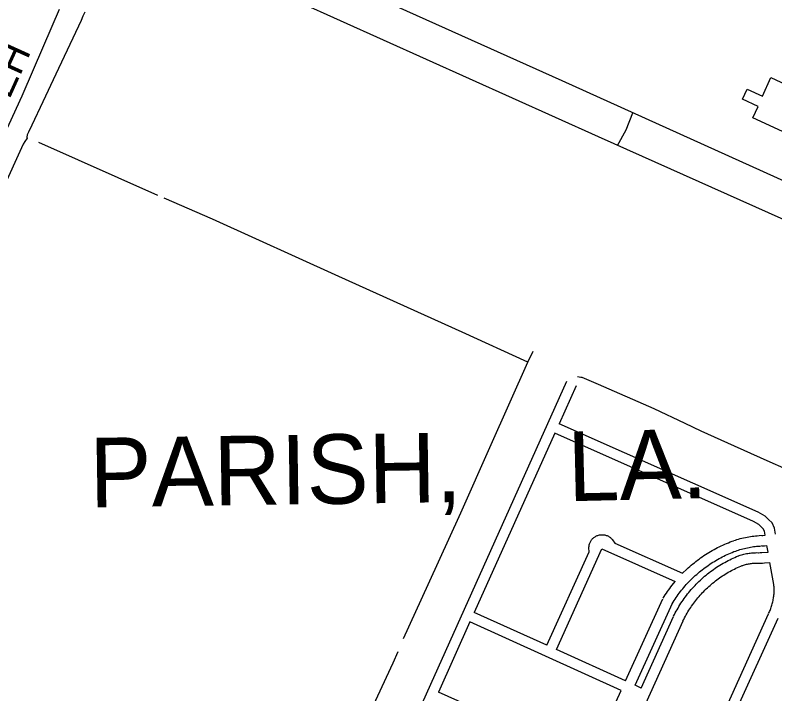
# Model space of a CAD drawing. Extents: x 3677843 to 3715951, y 511991 to 537744.
# Drawn here: x 3705927 to 3708112, y 530371 to 532323 of the extents above; entities that cross this region are included whole.
import ezdxf

# ---------------------------------------------------------------- set-up
doc = ezdxf.new("R2010")
doc.units = 0
for name, color, linetype in [('V-BLDG-OTLN', 7, 'Continuous'), ('V-RIVR-IDEN', 7, 'Continuous'), ('V-ROAD-CNTR', 7, 'Continuous'), ('V-TOPO-GNAM-IDEN', 7, 'Continuous'), ('V-TOPO-SHOR', 7, 'Continuous')]:
    doc.layers.add(name, color=color, linetype=linetype)

msp = doc.modelspace()

# ---------------------------------------------------------------- linework, layer by layer
at = {"layer": 'V-BLDG-OTLN'}
msp.add_lwpolyline([(3708199.6, 532097.9), (3708146.5, 531982.4), (3708049, 532027.2), (3708064.3, 532060.4), (3708018.9, 532081.2), (3708032.2, 532110.2), (3708076.3, 532089.9), (3708100.8, 532143.3)], close=True, dxfattribs=at)
at = {"layer": 'V-ROAD-CNTR'}
for points in [[(3708558.3, 531655.9), (3707500.4, 532133.8), (3706718.3, 532485.6)], [(3708383.2, 531624.4), (3707604.5, 531972.5), (3706739.3, 532362.2)], [(3707659.1, 531948.1), (3707684.7, 531993.5), (3707703.7, 532041.9)], [(3707513.3, 531268.7), (3707087.8, 530322.7), (3706855.3, 529808.7), (3706503.7, 529026.8)], [(3707540.6, 531256.4), (3707491.7, 531147.5)], [(3708113.9, 530830.2), (3708110.9, 530847), (3708104, 530862.5), (3708093.9, 530872.4), (3708084, 530881.9), (3708064.4, 530893.4), (3707491.7, 531147.5)], [(3707479.4, 531120.1), (3707247.5, 530604.7)], [(3708084, 530826.8), (3708082, 530838.1), (3708078.9, 530845.1), (3708073, 530850.9), (3708065.8, 530857.7), (3708050.7, 530866.6), (3707479.4, 531120.1)], [(3707577.9, 530778.8), (3707577.5, 530790.7), (3707577.5, 530792.9), (3707577.7, 530795.1), (3707578.1, 530797.3), (3707578.5, 530799.5), (3707579.1, 530801.7), (3707579.8, 530803.8), (3707580.7, 530805.9), (3707581.6, 530807.9), (3707582.7, 530809.9), (3707583.9, 530811.8), (3707585.2, 530813.6), (3707586.6, 530815.3), (3707588.1, 530817), (3707589.7, 530818.5), (3707591.4, 530820), (3707593.2, 530821.4), (3707595, 530822.6), (3707597, 530823.7), (3707599, 530824.8), (3707601, 530825.7), (3707603.1, 530826.4), (3707605.2, 530827.1), (3707607.4, 530827.6), (3707609.6, 530828), (3707611.9, 530828.3), (3707614.1, 530828.4), (3707616.3, 530828.4), (3707618.6, 530828.3), (3707620.8, 530828), (3707623, 530827.6), (3707625.1, 530827.1), (3707627.3, 530826.4), (3707629.4, 530825.6), (3707631.4, 530824.7), (3707633.4, 530823.7), (3707635.3, 530822.5), (3707637.2, 530821.3), (3707639, 530819.9), (3707640.7, 530818.4), (3707642.3, 530816.9), (3707643.8, 530815.2), (3707645.2, 530813.5), (3707652.1, 530803.6)], [(3707993.8, 530811.3), (3707998.4, 530812.8), (3708003.1, 530814.3), (3708007.9, 530815.7), (3708012.7, 530817), (3708017.5, 530818.2), (3708022.3, 530819.3), (3708027.2, 530820.3), (3708032.1, 530821.3), (3708036.9, 530822.2), (3708041.8, 530823), (3708046.7, 530823.7), (3708051.7, 530824.4), (3708056.6, 530824.9), (3708061.5, 530825.4), (3708066.5, 530825.8), (3708084, 530826.8)], [(3708074.5, 530826.2), (3708077.7, 530826.3)], [(3707652.1, 530803.6), (3707846.6, 530717.5)], [(3707846.6, 530717.5), (3707858.9, 530729.2), (3707863.1, 530733), (3707867.4, 530736.8), (3707871.7, 530740.6), (3707876, 530744.2), (3707880.5, 530747.8), (3707884.9, 530751.4), (3707889.4, 530754.8), (3707894, 530758.3), (3707898.6, 530761.6), (3707903.3, 530764.9), (3707908, 530768.1), (3707912.7, 530771.2), (3707917.5, 530774.3), (3707922.4, 530777.3), (3707927.3, 530780.2), (3707932.2, 530783.1), (3707937.2, 530785.8), (3707942.2, 530788.5), (3707947.2, 530791.2), (3707952.3, 530793.7), (3707957.5, 530796.2), (3707962.6, 530798.6), (3707967.8, 530801), (3707973, 530803.2), (3707978.3, 530805.4), (3707983.6, 530807.5), (3707988.9, 530809.6), (3707993.3, 530811.1)], [(3707483.7, 530497.8), (3707614.7, 530787.4)], [(3707614.7, 530787.4), (3707825.5, 530694)], [(3707816.6, 530629.8), (3707819.4, 530634.3), (3707822.3, 530638.8), (3707825.1, 530643.2), (3707828.1, 530647.5), (3707831.1, 530651.9), (3707834.1, 530656.1), (3707837.3, 530660.4), (3707840.5, 530664.5), (3707843.7, 530668.7), (3707847, 530672.8), (3707850.4, 530676.8), (3707853.8, 530680.8), (3707857.3, 530684.7), (3707860.9, 530688.6), (3707864.5, 530692.4), (3707868.1, 530696.2), (3707871.8, 530699.9), (3707875.6, 530703.6), (3707879.4, 530707.2), (3707883.3, 530710.8), (3707887.2, 530714.3), (3707891.2, 530717.7), (3707895.2, 530721.1), (3707899.3, 530724.5), (3707903.4, 530727.7), (3707907.6, 530730.9), (3707911.8, 530734.1), (3707916, 530737.2), (3707920.3, 530740.2), (3707924.7, 530743.2), (3707929.1, 530746), (3707933.5, 530748.9), (3707938, 530751.6), (3707942.5, 530754.3), (3707947, 530757), (3707951.6, 530759.6), (3707956.3, 530762.1), (3707960.9, 530764.5), (3707965.6, 530766.8), (3707970.4, 530769.1), (3707975.1, 530771.4), (3707979.9, 530773.5), (3707984.7, 530775.6), (3707989.6, 530777.6), (3707994.5, 530779.6), (3707999.4, 530781.4), (3708003.6, 530783)], [(3708003.1, 530782.8), (3708007.4, 530784.2), (3708011.7, 530785.5), (3708016, 530786.8), (3708020.3, 530787.9), (3708024.6, 530789), (3708028.9, 530790), (3708033.3, 530791), (3708037.7, 530791.8), (3708042, 530792.6), (3708046.4, 530793.4), (3708050.8, 530794), (3708055.3, 530794.6), (3708059.7, 530795.1), (3708064.1, 530795.5), (3708068.5, 530795.8), (3708073, 530796.1), (3708089.3, 530796.8)], [(3708075.7, 530796.2), (3708080.7, 530796.4), (3708081.9, 530796.5)], [(3708092.7, 530777.8), (3708089.3, 530796.8)], [(3707456.4, 530510.1), (3707577.9, 530778.8)], [(3707820.8, 530593.5), (3707823.2, 530598.3), (3707825.7, 530603.1), (3707828.2, 530607.9), (3707830.8, 530612.6), (3707833.6, 530617.4), (3707836.3, 530622), (3707839.2, 530626.7), (3707842.1, 530631.3), (3707845.1, 530635.8), (3707848.1, 530640.3), (3707851.3, 530644.7), (3707854.5, 530649.1), (3707857.7, 530653.5), (3707861, 530657.8), (3707864.4, 530662), (3707867.9, 530666.2), (3707871.4, 530670.4), (3707875, 530674.5), (3707878.6, 530678.5), (3707882.4, 530682.5), (3707886.1, 530686.4), (3707890, 530690.3), (3707893.8, 530694.1), (3707897.8, 530697.8), (3707901.8, 530701.5), (3707905.9, 530705.1), (3707910, 530708.6), (3707914.1, 530712.1), (3707918.4, 530715.6), (3707922.6, 530718.9), (3707927, 530722.2), (3707931.3, 530725.4), (3707935.8, 530728.6), (3707940.2, 530731.7), (3707944.7, 530734.7), (3707949.3, 530737.7), (3707953.9, 530740.5), (3707958.6, 530743.4), (3707963.3, 530746.1), (3707968, 530748.8), (3707972.8, 530751.4), (3707977.6, 530753.9), (3707982.5, 530756.3), (3707987.4, 530758.7), (3707992.3, 530761), (3707997.2, 530763.2), (3708002.2, 530765.4), (3708007.2, 530767.4), (3708008.4, 530767.9)], [(3708009.2, 530768.2), (3708012.5, 530769.3), (3708016.1, 530770.4), (3708019.6, 530771.4), (3708023.2, 530772.3), (3708026.9, 530773.1), (3708030.5, 530773.9), (3708034.1, 530774.5), (3708037.8, 530775.1), (3708041.5, 530775.6), (3708045.2, 530776), (3708048.9, 530776.3), (3708052.6, 530776.5), (3708056.3, 530776.6), (3708060, 530776.7), (3708063.6, 530776.6), (3708065.4, 530776.6)], [(3708064.6, 530776.6), (3708069.9, 530776.7), (3708075, 530776.9), (3708092.7, 530777.8)], [(3707847.7, 530580.2), (3707850, 530584.8), (3707852.2, 530589.2), (3707854.6, 530593.6), (3707857, 530597.9), (3707859.5, 530602.3), (3707862, 530606.5), (3707864.6, 530610.8), (3707867.3, 530615), (3707870, 530619.1), (3707872.8, 530623.2), (3707875.7, 530627.3), (3707878.6, 530631.3), (3707881.6, 530635.3), (3707884.6, 530639.3), (3707887.7, 530643.1), (3707890.9, 530647), (3707894.1, 530650.8), (3707897.4, 530654.5), (3707900.7, 530658.2), (3707904.1, 530661.8), (3707907.6, 530665.4), (3707911.1, 530669), (3707914.6, 530672.4), (3707918.3, 530675.9), (3707921.9, 530679.2), (3707925.6, 530682.5), (3707929.4, 530685.8), (3707933.2, 530689), (3707937.1, 530692.1), (3707941, 530695.2), (3707945, 530698.2), (3707949, 530701.2), (3707953, 530704.1), (3707957.1, 530706.9), (3707961.2, 530709.6), (3707965.4, 530712.4), (3707969.6, 530715), (3707973.9, 530717.6), (3707978.2, 530720.1), (3707982.5, 530722.5), (3707986.9, 530724.9), (3707991.3, 530727.2), (3707995.7, 530729.4), (3708000.2, 530731.6), (3708004.7, 530733.7), (3708009.3, 530735.7), (3708013.9, 530737.7), (3708018.5, 530739.6), (3708019.5, 530740)], [(3708018.7, 530739.7), (3708021.7, 530740.7), (3708024.6, 530741.6), (3708027.4, 530742.4), (3708030.3, 530743.1), (3708033.2, 530743.8), (3708036.2, 530744.4), (3708039.1, 530744.9), (3708042.1, 530745.4), (3708045, 530745.8), (3708048, 530746.1), (3708051, 530746.4), (3708054, 530746.5), (3708057, 530746.6), (3708060, 530746.7), (3708063, 530746.6), (3708064.5, 530746.6)], [(3708065.3, 530746.6), (3708070.8, 530746.7), (3708076.3, 530746.9), (3708081.9, 530747.2), (3708097.9, 530748.3)], [(3708109, 530685.5), (3708097.9, 530748.3)], [(3707791.1, 530645.4), (3707794, 530650.2), (3707797, 530655), (3707800.1, 530659.8), (3707803.3, 530664.5), (3707806.6, 530669.2), (3707809.9, 530673.8), (3707813.3, 530678.4), (3707816.8, 530682.9), (3707825.5, 530694)], [(3708094, 530601.2), (3708095.5, 530604.3), (3708096.9, 530607.3), (3708098.2, 530610.4), (3708099.4, 530613.4), (3708100.6, 530616.5), (3708101.7, 530619.6), (3708102.8, 530622.8), (3708103.7, 530626), (3708104.6, 530629.2), (3708105.5, 530632.4), (3708106.2, 530635.6), (3708106.9, 530638.8), (3708107.5, 530642.1), (3708108.1, 530645.4), (3708108.6, 530648.6), (3708109, 530651.9), (3708109.3, 530655.2), (3708109.6, 530658.5), (3708109.7, 530661.8), (3708109.9, 530665.2), (3708109.9, 530668.5), (3708109.9, 530671.8), (3708109.8, 530675.1), (3708109.6, 530678.4), (3708109.3, 530681.7), (3708109, 530685.1), (3708108.8, 530686.4)], [(3707682.7, 530407.7), (3707790.2, 530643.8)], [(3707710, 530395.4), (3707817.5, 530631.4)], [(3707456.4, 530510.1), (3707247.5, 530604.7)], [(3707728, 530387.2), (3707820.6, 530593)], [(3707743.8, 529827.4), (3707790.2, 529930.5), (3707973.6, 530335.3), (3708093.8, 530600.8)], [(3707854.9, 530000.7), (3708000.9, 530322.9), (3708121.1, 530588.4)], [(3707235.2, 530577.3), (3707144.4, 530375.3)], [(3707670.2, 530380.4), (3707235.2, 530577.3)], [(3707548.8, 529916.2), (3707847.9, 530580.7)], [(3707682.7, 530407.7), (3707483.7, 530497.8)], [(3707728, 530387.2), (3707710, 530395.4)], [(3707579.1, 530180.5), (3707144.4, 530375.3)], [(3707579.1, 530180.5), (3707670.2, 530380.4)]]:
    msp.add_lwpolyline(points, dxfattribs=at)
at = {"layer": 'V-TOPO-SHOR'}
msp.add_line((3706337.4, 531803.9), (3705995.7, 531956.4), dxfattribs=at)
for points in [[(3706053.9, 532339.5), (3706008.6, 532235), (3705946.7, 532090.2), (3705888.3, 531962.6)], [(3706127.7, 532331.9), (3706122.2, 532319.7), (3706116.8, 532307.9), (3706044.5, 532152.9), (3706007.1, 532073.8)], [(3706007.1, 532073.8), (3705975.7, 532006.7), (3705966.1, 531986.7), (3705965.1, 531984.9), (3705962.3, 531978.3), (3705961.3, 531971.7), (3705961.5, 531968.7)], [(3705961.5, 531968.7), (3705954.8, 531959.6), (3705950.7, 531951.4), (3705889.1, 531816.4)], [(3707401.3, 531324.8), (3707213.3, 531411.1), (3706857.7, 531571.3), (3706494.7, 531735.8), (3706355.5, 531796.6)], [(3707044.3, 530530.1), (3707114.8, 530684.6), (3707209.2, 530891.1), (3707296.2, 531087.8), (3707401.3, 531324.8), (3707416.8, 531356.8)], [(3707544.1, 531283.4), (3707554.3, 531281.5), (3707557.4, 531281.5), (3707604, 531261), (3707763.7, 531191.2), (3707853.3, 531149), (3707899, 531127), (3707975.5, 531092.2), (3708088.7, 531042), (3708145.9, 531016.5)], [(3706945.3, 530310.6), (3707014.3, 530460.1), (3707028.6, 530492.3)]]:
    msp.add_lwpolyline(points, dxfattribs=at)

# ---------------------------------------------------------------- texts
at = {"layer": 'V-RIVR-IDEN'}
msp.add_text('GUERENGEH', height=83, rotation=65.6161, dxfattribs=at).set_placement((3705678.8, 531567.5))
at = {"layer": 'V-TOPO-GNAM-IDEN'}
for s, rotation, p in [('PARISH,', 0.8443, (3706142.5, 530906.8)), ('LA.', 1.3443, (3707518.1, 530924.5))]:
    msp.add_text(s, height=200, rotation=rotation, dxfattribs=at).set_placement(p)

doc.saveas('drawing.dxf')
